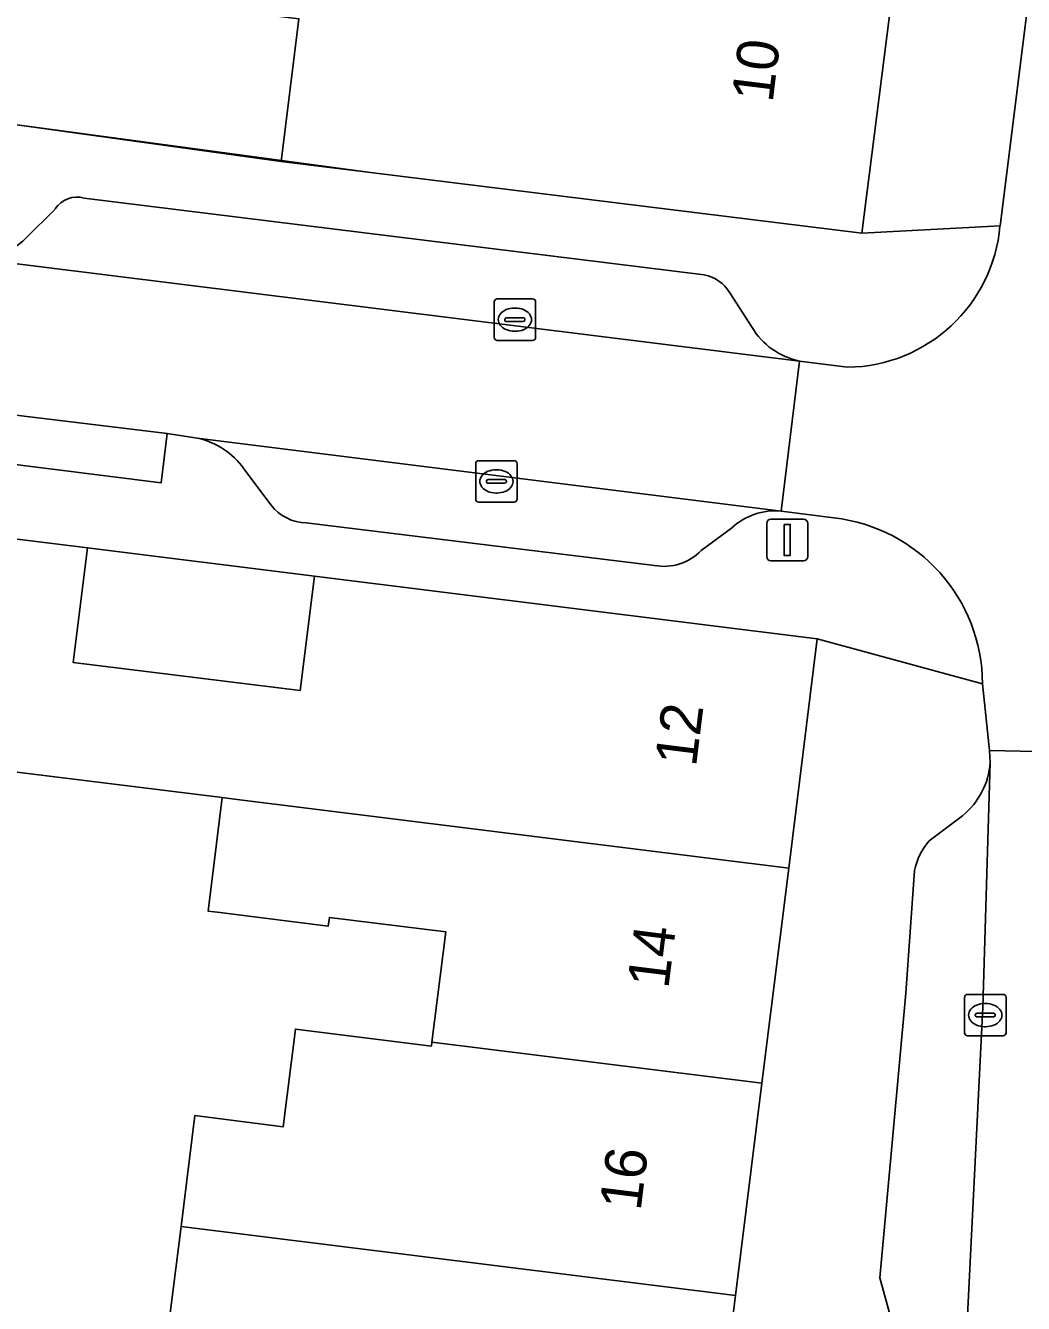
# Model space of a CAD drawing. Extents: x 161692 to 162379, y 380760 to 381678.
# Drawn here: x 162098.89 to 162122.95, y 381372 to 381402.81 of the extents above; entities that cross this region are included whole.
import ezdxf

# ---------------------------------------------------------------- set-up
doc = ezdxf.new("R2010")
doc.units = 0
for name, color, linetype in [('IMGEO_Erf', 7, 'Continuous'), ('IMGEO_Kolk', 7, 'Continuous'), ('IMGEO_Lichtmast', 7, 'Continuous'), ('IMGEO_Muur', 7, 'Continuous'), ('IMGEO_Pand', 7, 'Continuous'), ('IMGEO_Pand_nummerreeks', 7, 'Continuous'), ('IMGEO_Parkeervlak_open', 7, 'Continuous'), ('IMGEO_Rijbaan_lokaal_open', 7, 'Continuous'), ('IMGEO_Voetpad_open', 7, 'Continuous')]:
    doc.layers.add(name, color=color, linetype=linetype)

msp = doc.modelspace()

# ---------------------------------------------------------------- linework, layer by layer
at = {"layer": 'IMGEO_Erf'}
for points in [[(162098.39, 381400.457), (162105.051, 381399.538), (162105.476, 381402.977), (162102.284, 381403.372), (162102.728, 381406.966), (162109.071, 381406.222), (162109.359, 381408.56), (162106.739, 381408.884), (162107.071, 381411.568), (162107.356, 381413.879), (162112.876, 381413.197), (162113.211, 381415.905), (162113.502, 381418.264), (162107.959, 381418.949), (162108.275, 381421.506), (162108.586, 381424.023), (162113.198, 381423.453), (162113.517, 381425.962), (162100.007, 381426.437), (162099.999, 381426.187), (162094.902, 381426.811)], [(162102.318, 381371.325), (162102.635, 381373.857), (162102.969, 381376.531), (162105.101, 381376.264), (162105.395, 381378.617), (162108.673, 381378.208), (162108.685, 381378.302), (162109.017, 381380.96), (162106.212, 381381.31), (162106.185, 381381.101), (162103.766, 381381.403), (162103.58, 381381.427), (162103.287, 381381.463), (162103.629, 381384.197), (162098.874, 381384.789)]]:
    msp.add_lwpolyline(points, dxfattribs=at)
msp.add_lwpolyline([(162100.377, 381390.217), (162100.033, 381387.459), (162105.508, 381386.781), (162105.852, 381389.539)], close=True, dxfattribs=at)
at = {"layer": 'IMGEO_Kolk'}
for p, q in [((162110.183, 381395.297), (162110.183, 381396.149)), ((162110.258, 381396.223), (162111.11, 381396.223)), ((162110.671, 381396.003), (162110.696, 381396.003)), ((162111.184, 381396.149), (162111.184, 381395.297)), ((162110.442, 381395.717), (162110.442, 381395.729)), ((162110.88, 381395.68), (162110.482, 381395.68)), ((162110.485, 381395.766), (162110.883, 381395.766)), ((162110.926, 381395.729), (162110.926, 381395.717)), ((162110.694, 381395.443), (162110.669, 381395.443)), ((162111.11, 381395.223), (162110.258, 381395.223)), ((162109.739, 381391.396), (162109.739, 381392.248)), ((162109.814, 381392.322), (162110.666, 381392.322)), ((162110.74, 381392.248), (162110.74, 381391.396)), ((162110.227, 381392.102), (162110.252, 381392.102)), ((162109.998, 381391.816), (162109.998, 381391.828)), ((162110.436, 381391.779), (162110.038, 381391.779)), ((162110.041, 381391.865), (162110.439, 381391.865)), ((162110.482, 381391.828), (162110.482, 381391.816)), ((162110.25, 381391.542), (162110.225, 381391.542)), ((162110.666, 381391.322), (162109.814, 381391.322)), ((162121.524, 381378.528), (162121.524, 381379.38)), ((162121.599, 381379.454), (162122.451, 381379.454)), ((162122.525, 381379.38), (162122.525, 381378.528)), ((162122.012, 381379.234), (162122.037, 381379.234)), ((162121.783, 381378.948), (162121.783, 381378.96)), ((162122.221, 381378.911), (162121.823, 381378.911)), ((162121.826, 381378.997), (162122.224, 381378.997)), ((162122.267, 381378.96), (162122.267, 381378.948)), ((162122.451, 381378.454), (162121.599, 381378.454)), ((162122.035, 381378.674), (162122.01, 381378.674))]:
    msp.add_line(p, q, dxfattribs=at)
for points in [[(162110.183, 381395.297), (162110.183, 381396.149)], [(162110.258, 381396.223), (162111.11, 381396.223)], [(162111.184, 381396.149), (162111.184, 381395.297)], [(162111.11, 381395.223), (162110.258, 381395.223)], [(162109.739, 381391.396), (162109.739, 381392.248)], [(162109.814, 381392.322), (162110.666, 381392.322)], [(162110.74, 381392.248), (162110.74, 381391.396)], [(162110.666, 381391.322), (162109.814, 381391.322)], [(162121.524, 381378.528), (162121.524, 381379.38)], [(162121.599, 381379.454), (162122.451, 381379.454)], [(162122.525, 381379.38), (162122.525, 381378.528)], [(162122.451, 381378.454), (162121.599, 381378.454)]]:
    msp.add_lwpolyline(points, dxfattribs=at)
for centre, radius, start, end in [((162110.26, 381396.147), 0.0765, 91.552, 178.448), ((162110.26, 381396.147), 0.0765, 91.552, 178.448), ((162111.108, 381396.147), 0.0765, 1.552, 88.448), ((162111.108, 381396.147), 0.0765, 1.552, 88.448), ((162110.482, 381395.726), 0.0403, 85.8775, 175.7526), ((162110.479, 381395.716), 0.0366, 178.938, 274.7102), ((162110.883, 381395.723), 0.043, 264.8664, 352.4533), ((162110.887, 381395.728), 0.0386, 1.7309, 96.639), ((162110.26, 381395.299), 0.0765, 181.552, 268.448), ((162110.26, 381395.299), 0.0765, 181.552, 268.448), ((162111.108, 381395.299), 0.0765, 271.552, 358.448), ((162111.108, 381395.299), 0.0765, 271.552, 358.448), ((162109.816, 381392.246), 0.0765, 91.552, 178.448), ((162109.816, 381392.246), 0.0765, 91.552, 178.448), ((162110.664, 381392.246), 0.0765, 1.552, 88.448), ((162110.664, 381392.246), 0.0765, 1.552, 88.448), ((162110.038, 381391.825), 0.0403, 85.8775, 175.7526), ((162110.035, 381391.815), 0.0366, 178.938, 274.7102), ((162110.439, 381391.822), 0.043, 264.8664, 352.4533), ((162110.443, 381391.827), 0.0386, 1.7309, 96.639), ((162109.816, 381391.398), 0.0765, 181.552, 268.448), ((162109.816, 381391.398), 0.0765, 181.552, 268.448), ((162110.664, 381391.398), 0.0765, 271.552, 358.448), ((162110.664, 381391.398), 0.0765, 271.552, 358.448), ((162121.601, 381379.378), 0.0765, 91.552, 178.448), ((162121.601, 381379.378), 0.0765, 91.552, 178.448), ((162122.449, 381379.378), 0.0765, 1.552, 88.448), ((162122.449, 381379.378), 0.0765, 1.552, 88.448), ((162121.823, 381378.957), 0.0403, 85.8775, 175.7526), ((162121.82, 381378.947), 0.0366, 178.938, 274.7102), ((162122.224, 381378.954), 0.043, 264.8664, 352.4533), ((162122.228, 381378.959), 0.0386, 1.7309, 96.639), ((162121.601, 381378.53), 0.0765, 181.552, 268.448), ((162121.601, 381378.53), 0.0765, 181.552, 268.448), ((162122.449, 381378.53), 0.0765, 271.552, 358.448), ((162122.449, 381378.53), 0.0765, 271.552, 358.448)]:
    msp.add_arc(centre, radius, start, end, dxfattribs=at)
for centre, major_axis, ratio, start_param, end_param in [((162110.67, 381395.723), (-0.387, 0.002), 0.722429, 4.712389, 7.853982), ((162110.695, 381395.723), (-0.39, 0.002), 0.717154, 1.570796, 4.712389), ((162110.226, 381391.822), (-0.387, 0.002), 0.722429, 4.712389, 7.853982), ((162110.251, 381391.822), (-0.39, 0.002), 0.717154, 1.570796, 4.712389), ((162122.011, 381378.954), (-0.387, 0.002), 0.722429, 4.712389, 7.853982), ((162122.036, 381378.954), (-0.39, 0.002), 0.717154, 1.570796, 4.712389)]:
    msp.add_ellipse(centre, major_axis=major_axis, ratio=ratio, start_param=start_param, end_param=end_param, dxfattribs=at)
at = {"layer": 'IMGEO_Lichtmast'}
for p, q in [((162116.755, 381390.011), (162116.755, 381390.811)), ((162116.755, 381390.811), (162116.755, 381390.011)), ((162116.855, 381390.911), (162117.645, 381390.911)), ((162117.645, 381390.911), (162116.855, 381390.911)), ((162117.745, 381390.811), (162117.745, 381390.011)), ((162117.745, 381390.011), (162117.745, 381390.811)), ((162117.645, 381389.911), (162116.855, 381389.911)), ((162116.855, 381389.911), (162117.645, 381389.911))]:
    msp.add_line(p, q, dxfattribs=at)
msp.add_lwpolyline([(162117.175, 381390.786), (162117.325, 381390.786), (162117.325, 381390.036), (162117.175, 381390.036), (162117.175, 381390.786)], dxfattribs=at)
for centre, start, end in [((162116.855, 381390.811), 90, 180), ((162116.855, 381390.811), 90, 180), ((162117.645, 381390.811), 0, 90), ((162117.645, 381390.811), 360, 90), ((162116.855, 381390.011), 180, 270), ((162116.855, 381390.011), 180, 270), ((162117.645, 381390.011), 270, 0), ((162117.645, 381390.011), 270, 0)]:
    msp.add_arc(centre, 0.1, start, end, dxfattribs=at)
at = {"layer": 'IMGEO_Muur'}
for points in [[(162107.2, 381399.273), (162098.39, 381400.457)], [(162100.377, 381390.217), (162105.852, 381389.539)]]:
    msp.add_lwpolyline(points, dxfattribs=at)
at = {"layer": 'IMGEO_Pand'}
for points in [[(162119.948, 381404.896), (162111.971, 381405.881), (162109.071, 381406.222), (162102.728, 381406.966), (162102.284, 381403.372), (162105.476, 381402.977), (162105.051, 381399.538), (162107.2, 381399.273), (162119.049, 381397.809)], [(162117.976, 381388.023), (162105.852, 381389.539), (162105.508, 381386.781), (162100.033, 381387.459), (162100.377, 381390.217), (162096.989, 381390.641), (162096.369, 381385.68), (162096.298, 381385.11), (162098.874, 381384.789), (162103.629, 381384.197), (162103.922, 381384.16), (162117.287, 381382.495)], [(162117.287, 381382.495), (162103.922, 381384.16), (162103.629, 381384.197), (162103.287, 381381.463), (162103.58, 381381.427), (162103.766, 381381.403), (162106.185, 381381.101), (162106.212, 381381.31), (162109.017, 381380.96), (162108.685, 381378.302), (162116.64, 381377.311)], [(162116.64, 381377.311), (162108.685, 381378.302), (162108.673, 381378.208), (162105.395, 381378.617), (162105.101, 381376.264), (162102.969, 381376.531), (162102.635, 381373.857), (162116.001, 381372.191)], [(162115.304, 381366.602), (162116.001, 381372.191), (162102.635, 381373.857), (162102.318, 381371.325), (162107.758, 381370.645), (162107.405, 381367.815), (162107.377, 381367.591)]]:
    msp.add_lwpolyline(points, close=True, dxfattribs=at)
at = {"layer": 'IMGEO_Parkeervlak_open'}
for points in [[(162115.247, 381396.805), (162100.303, 381398.652)], [(162099.602, 381398.39), (162098.887, 381397.678)], [(162097.576, 381397.204), (162117.547, 381394.722)], [(162116.404, 381395.534), (162115.868, 381396.371)], [(162117.108, 381391.108), (162103.028, 381392.865)], [(162104.152, 381392.127), (162104.808, 381391.25)], [(162105.655, 381390.825), (162114.05, 381389.796)], [(162115.177, 381390.156), (162115.909, 381390.698)], [(162121.385, 381369.22), (162121.593, 381371.707), (162121.97, 381379.147), (162122.142, 381385.047)], [(162121.475, 381383.76), (162120.673, 381383.156)], [(162120.32, 381382.44), (162120.112, 381379.487), (162119.479, 381372.621), (162119.772, 381371.568), (162120.521, 381370.845)]]:
    msp.add_lwpolyline(points, dxfattribs=at)
for centre, radius, start, end in [((162100.129, 381398.05), 0.627, 73.8548, 147.1318), ((162097.698, 381398.916), 1.717, 265.9201, 313.8355), ((162115.062, 381395.879), 0.944, 31.3921, 78.7106), ((162117.908, 381396.441), 1.757, 211.0886, 258.1306), ((162102.655, 381391.072), 1.831, 35.1755, 78.248), ((162105.667, 381391.906), 1.081, 217.3644, 269.3433), ((162116.971, 381389.552), 1.562, 84.9524, 132.804), ((162114.282, 381391.015), 1.241, 259.2462, 316.1841), ((162120.321, 381385.174), 1.826, 309.2115, 355.9967), ((162121.793, 381382.159), 1.499, 138.3145, 169.1973)]:
    msp.add_arc(centre, radius, start, end, dxfattribs=at)
at = {"layer": 'IMGEO_Rijbaan_lokaal_open'}
for points in [[(162128.284, 381402.736), (162128.411, 381403.792), (162123.186, 381404.414), (162122.38, 381397.987)], [(162118.705, 381394.575), (162117.547, 381394.722), (162117.108, 381391.108), (162118.375, 381390.943)], [(162121.957, 381386.942), (162122.125, 381385.33), (162126.96, 381385.231), (162127.114, 381386.681)]]:
    msp.add_lwpolyline(points, dxfattribs=at)
for points in [[(162097.576, 381397.204), (162094.305, 381397.63), (162080.767, 381399.306), (162080.312, 381395.719), (162093.918, 381394.013), (162096.927, 381393.631), (162102.301, 381392.98), (162103.028, 381392.865), (162117.108, 381391.108), (162117.547, 381394.722)], [(162117.967, 381342.388), (162117.942, 381342.056), (162117.915, 381341.877), (162122.39, 381341.299), (162122.434, 381341.635), (162125.753, 381368.256), (162126.489, 381376.416), (162126.957, 381385.01), (162126.96, 381385.231), (162122.125, 381385.33), (162122.142, 381385.047), (162121.97, 381379.147), (162121.593, 381371.707), (162121.385, 381369.22), (162121.35, 381368.946)]]:
    msp.add_lwpolyline(points, close=True, dxfattribs=at)
for centre, radius, start, end in [((162118.658, 381398.311), 3.736, 270.7262, 355.0232), ((162117.917, 381386.929), 4.04, 0.1784, 83.4963)]:
    msp.add_arc(centre, radius, start, end, dxfattribs=at)
at = {"layer": 'IMGEO_Voetpad_open'}
for points in [[(162125.475, 381455.816), (162126, 381451.921), (162125.738, 381449.545), (162122.735, 381425.75), (162122.593, 381425.745), (162121.843, 381419.831), (162121.219, 381414.916), (162120.583, 381409.9), (162119.948, 381404.896), (162119.049, 381397.809), (162122.38, 381397.987), (162123.186, 381404.414), (162123.217, 381404.652)], [(162122.38, 381397.987), (162119.049, 381397.809), (162107.2, 381399.273), (162105.051, 381399.538), (162098.39, 381400.457)], [(162100.303, 381398.652), (162115.247, 381396.805)], [(162098.887, 381397.678), (162099.602, 381398.39)], [(162115.868, 381396.371), (162116.404, 381395.534)], [(162117.547, 381394.722), (162118.705, 381394.575)], [(162103.028, 381392.865), (162102.301, 381392.98), (162102.155, 381391.786), (162096.783, 381392.465), (162096.927, 381393.631), (162093.918, 381394.013)], [(162104.808, 381391.25), (162104.152, 381392.127)], [(162118.375, 381390.943), (162117.108, 381391.108)], [(162114.05, 381389.796), (162105.655, 381390.825)], [(162096.989, 381390.641), (162100.377, 381390.217), (162105.852, 381389.539), (162117.976, 381388.023), (162121.957, 381386.942)], [(162115.909, 381390.698), (162115.177, 381390.156)], [(162122.142, 381385.047), (162122.125, 381385.33), (162121.957, 381386.942), (162117.976, 381388.023), (162117.287, 381382.495), (162116.64, 381377.311), (162116.001, 381372.191), (162115.304, 381366.602), (162113.205, 381349.768), (162112.308, 381342.578), (162112.223, 381341.897), (162117.915, 381341.877), (162117.942, 381342.056), (162117.967, 381342.388)], [(162120.673, 381383.156), (162121.475, 381383.76)], [(162120.521, 381370.845), (162119.772, 381371.568), (162119.479, 381372.621), (162120.112, 381379.487), (162120.32, 381382.44)]]:
    msp.add_lwpolyline(points, dxfattribs=at)
msp.add_lwpolyline([(162096.927, 381393.631), (162096.783, 381392.465), (162102.155, 381391.786), (162102.301, 381392.98)], close=True, dxfattribs=at)
for centre, radius, start, end in [((162100.129, 381398.05), 0.627, 73.8548, 147.1318), ((162118.658, 381398.311), 3.736, 270.7262, 355.0232), ((162097.698, 381398.916), 1.717, 265.9201, 313.8355), ((162115.062, 381395.879), 0.944, 31.3921, 78.7106), ((162117.908, 381396.441), 1.757, 211.0886, 258.1306), ((162102.655, 381391.072), 1.831, 35.1755, 78.248), ((162105.667, 381391.906), 1.081, 217.3644, 269.3433), ((162116.971, 381389.552), 1.562, 84.9524, 132.804), ((162117.917, 381386.929), 4.04, 0.1784, 83.4963), ((162114.282, 381391.015), 1.241, 259.2462, 316.1841), ((162120.321, 381385.174), 1.826, 309.2115, 355.9967), ((162121.793, 381382.159), 1.499, 138.3145, 169.1973)]:
    msp.add_arc(centre, radius, start, end, dxfattribs=at)

# ---------------------------------------------------------------- texts
at = {"layer": 'IMGEO_Pand_nummerreeks'}
for s, rotation, p in [('10', 82.9586, (162116.897, 381400.937)), ('12', 82.8898, (162115.049, 381384.924)), ('14', 82.8898, (162114.382, 381379.572)), ('16', 82.8898, (162113.714, 381374.217))]:
    msp.add_text(s, height=1, rotation=rotation, dxfattribs=at).set_placement(p)

doc.saveas('drawing.dxf')
